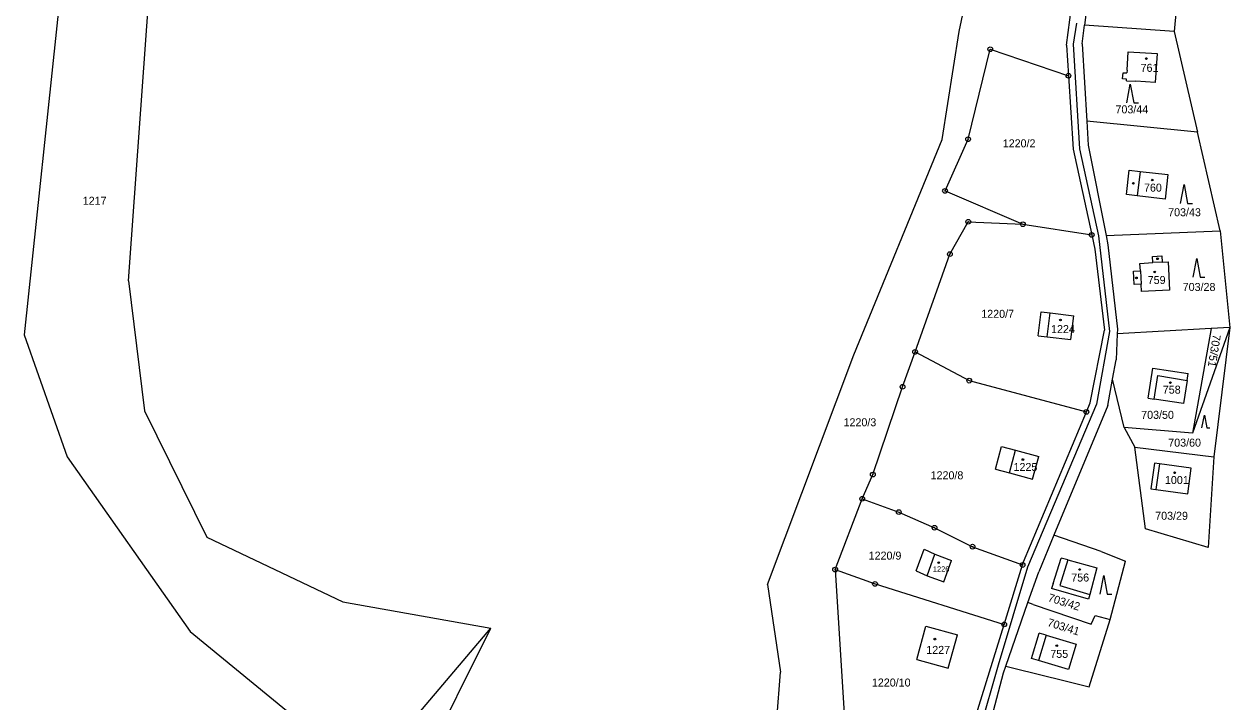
# Model space of a CAD drawing. Extents: x -779596 to -776743, y -1030330 to -1024513.
# Drawn here: x -779279.3 to -779023.2, y -1027323.5 to -1027179.5 of the extents above; entities that cross this region are included whole.
import ezdxf

# ---------------------------------------------------------------- set-up
doc = ezdxf.new("R2010")
doc.units = 0
for name, color, linetype in [('hranice parcel', 7, 'Continuous'), ('hranice vnitřní', 7, 'Continuous'), ('K_Ú_ hranice', 7, 'Continuous'), ('kultura', 7, 'Continuous'), ('Kód', 7, 'Continuous'), ('č_pacel stav_', 7, 'Continuous'), ('č_parcel poz_', 7, 'Continuous')]:
    doc.layers.add(name, color=color, linetype=linetype)

msp = doc.modelspace()

# ---------------------------------------------------------------- linework, layer by layer
at = {"layer": 'hranice parcel'}
for points in [[(-779080.76, -1027181.01), (-779066.49, -1027113.89)], [(-779257.13, -1027233.99), (-779250.67, -1027143.44)], [(-779051.93, -1027162.3), (-779054.14, -1027179.66)], [(-779033.52, -1027164.09), (-779035.05, -1027181.02)], [(-779055.81, -1027179.26), (-779056.56, -1027183.74)], [(-779054.64, -1027183.63), (-779054.14, -1027179.66)], [(-779035.05, -1027181.02), (-779054.14, -1027179.66)], [(-779084.37, -1027203.95), (-779080.76, -1027181.01)], [(-779035.05, -1027181.02), (-779030.13, -1027202.44)], [(-779078.86, -1027203.91), (-779074.14, -1027184.8)], [(-779074.14, -1027184.8), (-779057.54, -1027190.42)], [(-779056.56, -1027183.74), (-779055.2, -1027205.96)], [(-779054.64, -1027183.63), (-779053.64, -1027200.1)], [(-779045.07, -1027189.26), (-779044.82, -1027185.33)], [(-779044.82, -1027185.33), (-779038.72, -1027185.72)], [(-779038.72, -1027185.72), (-779039.11, -1027191.87)], [(-779046.04, -1027191.09), (-779045.95, -1027189.79)], [(-779045.95, -1027189.79), (-779045.11, -1027189.84)], [(-779045.07, -1027189.26), (-779045.11, -1027189.84)], [(-779045.19, -1027191.14), (-779046.04, -1027191.09)], [(-779045.21, -1027191.49), (-779045.19, -1027191.14)], [(-779045.21, -1027191.49), (-779043.21, -1027191.61)], [(-779039.11, -1027191.87), (-779043.21, -1027191.61)], [(-779030.13, -1027202.44), (-779053.64, -1027200.1)], [(-779053.64, -1027200.1), (-779053.33, -1027205.17)], [(-779025.32, -1027223.41), (-779030.13, -1027202.44)], [(-779103.11, -1027249.73), (-779084.37, -1027203.95)], [(-779083.75, -1027214.91), (-779078.86, -1027203.91)], [(-779055.2, -1027205.96), (-779051.16, -1027224.46)], [(-779053.33, -1027205.17), (-779049.55, -1027224.39)], [(-779045.2, -1027215.65), (-779044.61, -1027210.47)], [(-779044.61, -1027210.47), (-779042.33, -1027210.74)], [(-779042.33, -1027210.74), (-779036.4, -1027211.44)], [(-779036.4, -1027211.44), (-779037.01, -1027216.62)], [(-779083.75, -1027214.91), (-779067.22, -1027221.99)], [(-779042.95, -1027215.91), (-779045.2, -1027215.65)], [(-779037.01, -1027216.62), (-779042.95, -1027215.91)], [(-779082.71, -1027228.32), (-779078.8, -1027221.45)], [(-779078.8, -1027221.45), (-779067.22, -1027221.99)], [(-779067.22, -1027221.99), (-779052.6, -1027224.25)], [(-779049.55, -1027224.39), (-779025.32, -1027223.41)], [(-779025.32, -1027223.41), (-779023.25, -1027243.94)], [(-779051.16, -1027224.46), (-779048.81, -1027244.79)], [(-779049.55, -1027224.39), (-779049.16, -1027226.35)], [(-779049.16, -1027226.35), (-779047.13, -1027244.26)], [(-779090.12, -1027249.09), (-779082.71, -1027228.32)], [(-779039.66, -1027228.81), (-779037.69, -1027228.7)], [(-779039.58, -1027230.14), (-779039.66, -1027228.81)], [(-779037.69, -1027228.7), (-779037.62, -1027230.04)], [(-779042.34, -1027230.29), (-779039.58, -1027230.14)], [(-779042.26, -1027231.86), (-779042.34, -1027230.29)], [(-779037.62, -1027230.04), (-779036.38, -1027229.97)], [(-779036.38, -1027229.97), (-779036.06, -1027235.95)], [(-779257.13, -1027233.99), (-779253.73, -1027261.64)], [(-779043.73, -1027231.94), (-779042.26, -1027231.86)], [(-779043.59, -1027234.8), (-779043.73, -1027231.94)], [(-779042.1, -1027234.71), (-779043.59, -1027234.8)], [(-779042.02, -1027236.27), (-779042.1, -1027234.71)], [(-779036.06, -1027235.95), (-779042.02, -1027236.27)], [(-779063.97, -1027245.66), (-779063.36, -1027240.59)], [(-779063.36, -1027240.59), (-779061.42, -1027240.83)], [(-779061.42, -1027240.83), (-779056.41, -1027241.43)], [(-779057.02, -1027246.5), (-779056.41, -1027241.43)], [(-779027.21, -1027244.16), (-779047.18, -1027245.27)], [(-779047.13, -1027244.26), (-779047.18, -1027245.27)], [(-779023.25, -1027243.94), (-779031.2, -1027266.35)], [(-779027.21, -1027244.16), (-779031.2, -1027266.35)], [(-779023.25, -1027243.94), (-779027.21, -1027244.16)], [(-779023.25, -1027243.94), (-779026.65, -1027271.41)], [(-779063.97, -1027245.66), (-779062.04, -1027245.9)], [(-779062.04, -1027245.9), (-779057.02, -1027246.5)], [(-779048.81, -1027244.79), (-779051.61, -1027260.22)], [(-779047.18, -1027245.27), (-779047.42, -1027250.79)], [(-779092.76, -1027256.51), (-779090.12, -1027249.09)], [(-779090.12, -1027249.09), (-779078.61, -1027255.21)], [(-779121.42, -1027298.54), (-779103.11, -1027249.73)], [(-779048.16, -1027254.92), (-779047.42, -1027250.79)], [(-779040.57, -1027258.92), (-779039.58, -1027252.54)], [(-779039.58, -1027252.54), (-779032.13, -1027253.7)], [(-779032.35, -1027255.14), (-779032.13, -1027253.7)], [(-779099.08, -1027275.17), (-779092.76, -1027256.51)], [(-779078.61, -1027255.21), (-779053.71, -1027261.86)], [(-779049.16, -1027260.46), (-779048.16, -1027254.92)], [(-779045.67, -1027265.18), (-779048.16, -1027254.92)], [(-779032.35, -1027255.14), (-779033.12, -1027260.08)], [(-779040.57, -1027258.92), (-779039.33, -1027259.11)], [(-779033.12, -1027260.08), (-779039.33, -1027259.11)], [(-779253.73, -1027261.64), (-779240.55, -1027288.46)], [(-779051.61, -1027260.22), (-779066.2, -1027294.85)], [(-779049.16, -1027260.46), (-779060.63, -1027288.06)], [(-779031.2, -1027266.35), (-779045.67, -1027265.18)], [(-779045.67, -1027265.18), (-779043.43, -1027269.34)], [(-779073.06, -1027274.01), (-779071.77, -1027269.18)], [(-779071.77, -1027269.18), (-779068.78, -1027269.99)], [(-779068.78, -1027269.99), (-779063.85, -1027271.33)], [(-779043.43, -1027269.34), (-779026.65, -1027271.41)], [(-779041.17, -1027286.71), (-779043.43, -1027269.34)], [(-779065.16, -1027276.15), (-779063.85, -1027271.33)], [(-779026.65, -1027271.41), (-779027.88, -1027290.68)], [(-779073.06, -1027274.01), (-779070.09, -1027274.82)], [(-779070.09, -1027274.82), (-779065.16, -1027276.15)], [(-779039.26, -1027272.73), (-779040.05, -1027278.19)], [(-779038.22, -1027272.87), (-779039.26, -1027272.73)], [(-779031.46, -1027273.8), (-779038.22, -1027272.87)], [(-779032.21, -1027279.27), (-779031.46, -1027273.8)], [(-779101.32, -1027280.3), (-779099.08, -1027275.17)], [(-779040.05, -1027278.19), (-779039, -1027278.34)], [(-779039, -1027278.34), (-779032.21, -1027279.27)], [(-779107.08, -1027295.35), (-779101.32, -1027280.3)], [(-779101.32, -1027280.3), (-779093.56, -1027283.14)], [(-779093.56, -1027283.14), (-779085.98, -1027286.46)], [(-779085.98, -1027286.46), (-779077.9, -1027290.48)], [(-779027.88, -1027290.68), (-779041.17, -1027286.71)], [(-779240.55, -1027288.46), (-779211.66, -1027302.2)], [(-779077.9, -1027290.48), (-779067.27, -1027294.37)], [(-779060.63, -1027288.06), (-779063.85, -1027295.82)], [(-779050.61, -1027291.48), (-779060.63, -1027288.06)], [(-779089.89, -1027295.64), (-779088.2, -1027291.01)], [(-779088.2, -1027291.01), (-779085.89, -1027292.1)], [(-779085.89, -1027292.1), (-779082.34, -1027293.4)], [(-779060.81, -1027298.32), (-779059.07, -1027292.94)], [(-779057.7, -1027293.3), (-779059.07, -1027292.94)], [(-779050.61, -1027291.48), (-779045.41, -1027293.55)], [(-779107.08, -1027295.35), (-779098.62, -1027298.39)], [(-779107.08, -1027295.35), (-779105.11, -1027327.16)], [(-779089.89, -1027295.64), (-779087.56, -1027296.65)], [(-779084.01, -1027297.95), (-779082.34, -1027293.4)], [(-779066.2, -1027294.85), (-779072.48, -1027315.68)], [(-779057.7, -1027293.3), (-779051.51, -1027294.94)], [(-779051.51, -1027294.94), (-779052.99, -1027300.67)], [(-779048.65, -1027305.93), (-779045.41, -1027293.55)], [(-779087.56, -1027296.65), (-779084.01, -1027297.95)], [(-779066.14, -1027302.37), (-779063.85, -1027295.82)], [(-779121.42, -1027298.54), (-779118.7, -1027317.15)], [(-779098.62, -1027298.39), (-779071.16, -1027306.98)], [(-779060.81, -1027298.32), (-779061.14, -1027299.35)], [(-779053.25, -1027301.64), (-779061.14, -1027299.35)], [(-779052.99, -1027300.67), (-779053.25, -1027301.64)], [(-779211.66, -1027302.2), (-779180.18, -1027307.81)], [(-779070.86, -1027315.87), (-779066.14, -1027302.37)], [(-779065.03, -1027302.75), (-779066.14, -1027302.37)], [(-779065.03, -1027302.75), (-779052.69, -1027306.97)], [(-779052.69, -1027306.97), (-779051.85, -1027305.11)], [(-779051.85, -1027305.11), (-779048.65, -1027305.93)], [(-779199.03, -1027330.02), (-779180.18, -1027307.81)], [(-779194.57, -1027336.66), (-779180.18, -1027307.81)], [(-779089.74, -1027314.48), (-779087.81, -1027307.4)], [(-779087.81, -1027307.4), (-779081.12, -1027309.23)], [(-779053.15, -1027320.25), (-779048.65, -1027305.93)], [(-779083.05, -1027316.31), (-779081.12, -1027309.23)], [(-779065.36, -1027314.21), (-779063.73, -1027308.84)], [(-779062.26, -1027309.28), (-779063.73, -1027308.84)], [(-779062.26, -1027309.28), (-779055.88, -1027311.22)], [(-779055.88, -1027311.22), (-779057.52, -1027316.6)], [(-779089.74, -1027314.48), (-779083.05, -1027316.31)], [(-779072.48, -1027315.68), (-779080.24, -1027342.85)], [(-779071.36, -1027317.3), (-779070.86, -1027315.87)], [(-779070.86, -1027315.87), (-779069.17, -1027316.29)], [(-779063.88, -1027314.66), (-779065.36, -1027314.21)], [(-779057.52, -1027316.6), (-779063.88, -1027314.66)], [(-779121, -1027347.3), (-779118.7, -1027317.15)], [(-779073.83, -1027326.68), (-779071.36, -1027317.3)], [(-779069.17, -1027316.29), (-779058.25, -1027318.99)], [(-779058.25, -1027318.99), (-779053.15, -1027320.25)]]:
    msp.add_lwpolyline(points, dxfattribs=at)
at = {"layer": 'hranice vnitřní'}
for points in [[(-779042.33, -1027210.74), (-779042.95, -1027215.91)], [(-779037.62, -1027230.04), (-779039.58, -1027230.14)], [(-779042.26, -1027231.86), (-779042.1, -1027234.71)], [(-779062.04, -1027245.9), (-779061.42, -1027240.83)], [(-779039.33, -1027259.11), (-779038.55, -1027254.1)], [(-779038.55, -1027254.1), (-779032.35, -1027255.14)], [(-779070.09, -1027274.82), (-779068.78, -1027269.99)], [(-779038.22, -1027272.87), (-779039, -1027278.34)], [(-779087.56, -1027296.65), (-779085.89, -1027292.1)], [(-779057.7, -1027293.3), (-779059.37, -1027298.75)], [(-779059.37, -1027298.75), (-779052.99, -1027300.67)], [(-779062.26, -1027309.28), (-779063.88, -1027314.66)]]:
    msp.add_lwpolyline(points, dxfattribs=at)
at = {"layer": 'K_Ú_ hranice'}
for points in [[(-779057.97, -1027183.91), (-779054.09, -1027154.24)], [(-779271.74, -1027173.72), (-779279.33, -1027245.45)], [(-779057.97, -1027183.91), (-779057.54, -1027190.42)], [(-779057.54, -1027190.42), (-779056.5, -1027206.01)], [(-779056.5, -1027206.01), (-779052.6, -1027224.25)], [(-779052.6, -1027224.25), (-779051.95, -1027227.29)], [(-779051.95, -1027227.29), (-779049.86, -1027244.47)], [(-779279.33, -1027245.45), (-779270.17, -1027271.38)], [(-779052.89, -1027259.9), (-779049.86, -1027244.47)], [(-779067.07, -1027293.73), (-779053.71, -1027261.86)], [(-779053.71, -1027261.86), (-779052.89, -1027259.9)], [(-779270.17, -1027271.38), (-779244.03, -1027308.52)], [(-779071.16, -1027306.98), (-779067.27, -1027294.37)], [(-779067.27, -1027294.37), (-779067.07, -1027293.73)], [(-779077.39, -1027327.14), (-779071.16, -1027306.98)], [(-779244.03, -1027308.52), (-779217.33, -1027330.47)]]:
    msp.add_lwpolyline(points, dxfattribs=at)
at = {"layer": 'kultura'}
for points in [[(-779045.16, -1027196.21), (-779044.41, -1027192.21), (-779043.66, -1027196.21), (-779042.66, -1027196.21)], [(-779033.72, -1027217.55), (-779032.97, -1027213.55), (-779032.22, -1027217.55), (-779031.22, -1027217.55)], [(-779031.05, -1027233.25), (-779030.3, -1027229.25), (-779029.55, -1027233.25), (-779028.55, -1027233.25)], [(-779029.18, -1027265.26), (-779028.67, -1027262.539), (-779028.159, -1027265.26), (-779027.479, -1027265.26)], [(-779050.79, -1027300.58), (-779050.04, -1027296.58), (-779049.29, -1027300.58), (-779048.29, -1027300.58)]]:
    msp.add_lwpolyline(points, dxfattribs=at)
for centre in [(-779040.98, -1027186.77), (-779043.75, -1027213.28), (-779039.73, -1027212.58), (-779038.61, -1027229.31), (-779043.1, -1027233.37), (-779039.22, -1027232.11), (-779059.24, -1027242.31), (-779035.88, -1027255.63), (-779067.21, -1027271.97), (-779034.99, -1027274.78), (-779085.09, -1027293.87), (-779055.15, -1027295.33), (-779085.9, -1027310.12), (-779060.02, -1027311.52)]:
    msp.add_circle(centre, 0.175, dxfattribs=at)
at = {"layer": 'Kód'}
for centre, radius in [((-779074.14, -1027184.8), 0.5), ((-779074.14, -1027184.8), 0.032), ((-779057.54, -1027190.42), 0.5), ((-779057.54, -1027190.42), 0.032), ((-779078.86, -1027203.91), 0.5), ((-779078.86, -1027203.91), 0.032), ((-779083.75, -1027214.91), 0.5), ((-779083.75, -1027214.91), 0.032), ((-779078.8, -1027221.45), 0.5), ((-779078.8, -1027221.45), 0.032), ((-779067.22, -1027221.99), 0.5), ((-779067.22, -1027221.99), 0.032), ((-779052.6, -1027224.25), 0.5), ((-779052.6, -1027224.25), 0.032), ((-779082.71, -1027228.32), 0.5), ((-779082.71, -1027228.32), 0.032), ((-779090.12, -1027249.09), 0.5), ((-779090.12, -1027249.09), 0.032), ((-779092.76, -1027256.51), 0.5), ((-779092.76, -1027256.51), 0.032), ((-779078.61, -1027255.21), 0.5), ((-779078.61, -1027255.21), 0.032), ((-779053.71, -1027261.86), 0.5), ((-779053.71, -1027261.86), 0.032), ((-779099.08, -1027275.17), 0.5), ((-779099.08, -1027275.17), 0.032), ((-779101.32, -1027280.3), 0.5), ((-779101.32, -1027280.3), 0.032), ((-779093.56, -1027283.14), 0.5), ((-779093.56, -1027283.14), 0.032), ((-779085.98, -1027286.46), 0.5), ((-779085.98, -1027286.46), 0.032), ((-779077.9, -1027290.48), 0.5), ((-779077.9, -1027290.48), 0.032), ((-779107.08, -1027295.35), 0.5), ((-779107.08, -1027295.35), 0.032), ((-779067.27, -1027294.37), 0.5), ((-779067.27, -1027294.37), 0.032), ((-779098.62, -1027298.39), 0.5), ((-779098.62, -1027298.39), 0.032), ((-779071.16, -1027306.98), 0.5), ((-779071.16, -1027306.98), 0.032)]:
    msp.add_circle(centre, radius, dxfattribs=at)

# ---------------------------------------------------------------- texts
at = {"layer": 'č_pacel stav_'}
for s, height, p in [('761', 1.7, (-779042.21, -1027189.6)), ('760', 1.7, (-779041.49, -1027215.05)), ('759', 1.7, (-779040.7, -1027234.67)), ('1224', 1.7, (-779061.23, -1027245.1)), ('1225', 1.7, (-779069.2, -1027274.4)), ('1001', 1.7, (-779037.04, -1027277.17)), ('1226', 1.14, (-779086.32, -1027295.8)), ('1227', 1.7, (-779087.73, -1027313.26)), ('755', 1.7, (-779061.39, -1027314.1))]:
    msp.add_text(s, height=height, dxfattribs=at).set_placement(p)
at = {"layer": 'č_parcel poz_'}
for s, p in [('703/44', (-779047.55, -1027198.42)), ('1220/2', (-779071.49, -1027205.64)), ('1217', (-779266.88, -1027217.83)), ('703/43', (-779036.36, -1027220.28)), ('703/28', (-779033.27, -1027236.15)), ('1220/7', (-779076.05, -1027241.86)), ('758', (-779037.5, -1027257.97)), ('703/50', (-779042.09, -1027263.32)), ('1220/3', (-779105.3, -1027264.9)), ('703/60', (-779036.34, -1027269.23)), ('1220/8', (-779086.81, -1027276.16)), ('703/29', (-779039.11, -1027284.76)), ('1220/9', (-779099.97, -1027293.23)), ('756', (-779056.94, -1027297.88)), ('1220/10', (-779099.28, -1027320.19))]:
    msp.add_text(s, height=1.7, dxfattribs=at).set_placement(p)
for s, rotation, p in [('703/51', 260.90208, (-779026.845, -1027245.289)), ('703/42', 342.50273, (-779062.02, -1027302.01)), ('703/41', 342.60273, (-779062.14, -1027307.289))]:
    msp.add_text(s, height=1.7, rotation=rotation, dxfattribs=at).set_placement(p)

doc.saveas('drawing.dxf')
